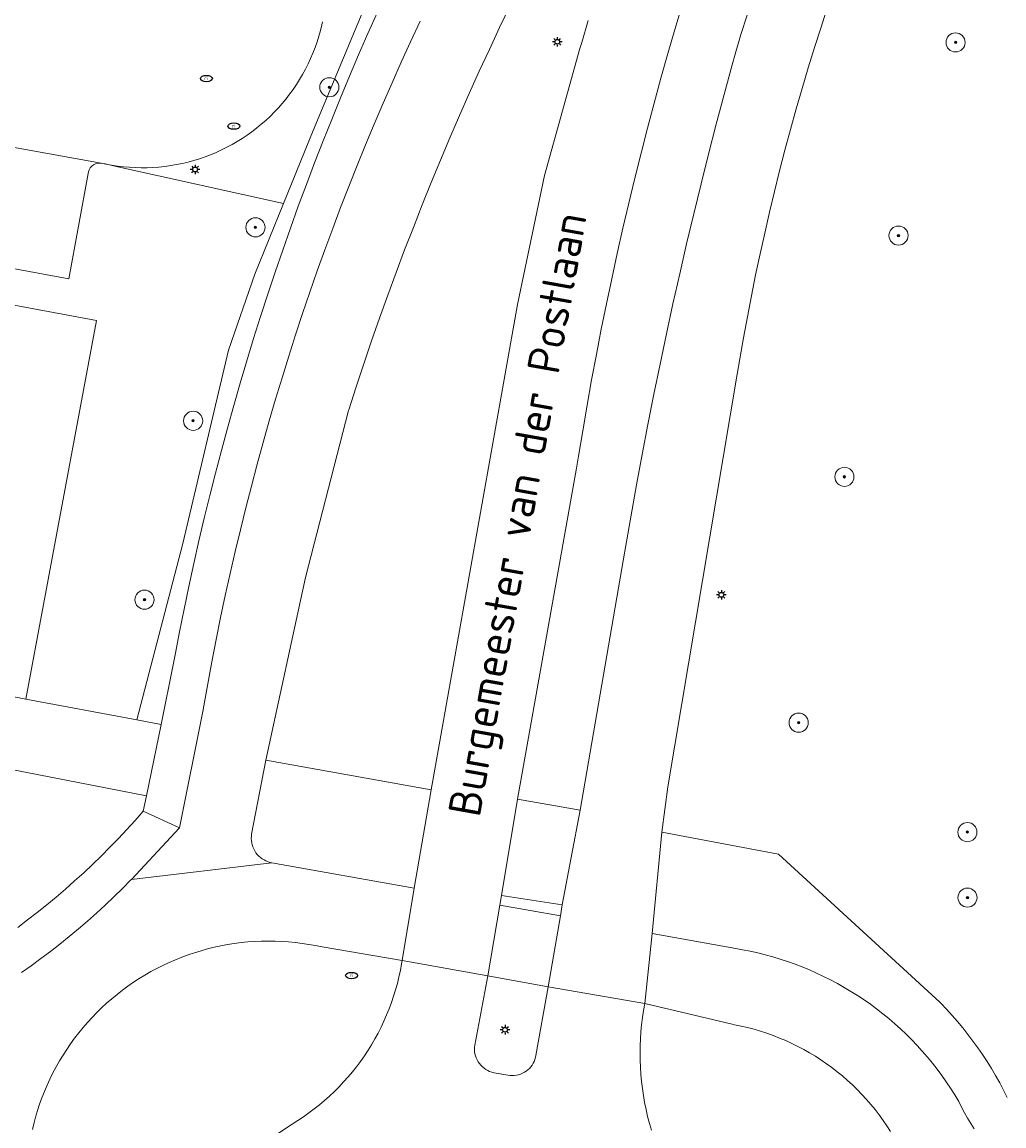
# Model space of a CAD drawing. Header units: metres. Extents: x 152610 to 160096, y 456114 to 462495.
# Tile 346 of 656: x 157775 to 157816, y 459919 to 459965. Entities that reach past the tile are written whole.
import ezdxf
from ezdxf.enums import TextEntityAlignment as Align

# ---------------------------------------------------------------- set-up
doc = ezdxf.new("R2010")
doc.units = ezdxf.units.M
doc.header["$LTSCALE"] = 0.5
doc.layers.get('0').update_dxf_attribs({"linetype": 'CONTINUOUS'})
for name, color, linetype, lineweight in [('B-PV-GR-BEPLANTING_CULTUUR_BODEMBEDEKKER-GV', 251, 'CONTINUOUS', 18), ('B-PV-GR-BOOM-S', 251, 'CONTINUOUS', 25), ('B-PV-GR-HAAG-GV', 251, 'CONTINUOUS', 13), ('B-PV-IE-MEUBILAIR-S', 251, 'CONTINUOUS', 25), ('B-PV-OG-TERREIN_BEGROEID-GV', 251, 'CONTINUOUS', 18), ('B-PV-OG-TOPOGRAFIE-T18', 1, 'CONTINUOUS', 18), ('B-PV-VH-GESLOTENVERHARDING_ASFALT-GV', 251, 'CONTINUOUS', 18), ('B-PV-VH-ONVERHARD_ZAND-GV', 251, 'CONTINUOUS', 18), ('B-PV-VH-OPENVERHARDING_BETONSTRAATSTEEN-GV', 251, 'CONTINUOUS', 18), ('B-PV-VH-OPENVERHARDING_TEGEL-GV', 251, 'CONTINUOUS', 18)]:
    doc.layers.add(name, color=color, linetype=linetype, lineweight=lineweight)
doc.styles.add('NLCS-ISO', font='NLCS-ISO.ttf')
doc.styles.add('NLCS-ISO-M750-T18', font='NLCS-ISO.ttf', dxfattribs={"height": 1.35})

# ---------------------------------------------------------------- blocks, each defined once
blk = doc.blocks.new('SIE-MEUBILAIR_PAAL_LICHTMAST-SO')
for points in [[(-0.62, 0), (-1, 0)], [(-0.71, 0.71), (-0.44, 0.44)], [(0, 1), (0, 0.62)], [(0.44, 0.44), (0.71, 0.71)], [(1, 0), (0.62, 0)], [(-0.71, -0.71), (-0.44, -0.44)], [(0, -0.62), (0, -1)], [(0.44, -0.44), (0.71, -0.71)]]:
    blk.add_lwpolyline(points)
blk.add_circle((0, 0), 0.5)
blk = doc.blocks.new('SIE-MEUBILAIR_PUT_RIOOLPUT-SO')
blk.add_ellipse((0, 0), major_axis=(1.25, 0), ratio=0.54)
at = {"style": 'NLCS-ISO'}
blk.add_text('ri', height=0.75, dxfattribs=at).set_placement((-0.04, 0.07), align=Align.MIDDLE_CENTER)
blk = doc.blocks.new('SGR-BOOM_GBKN-SO')
at = {"linetype": 'ByBlock', "lineweight": 18}
h = blk.add_hatch(color=0, dxfattribs=at)
h.dxf.hatch_style = 1
edge = h.paths.add_edge_path()
edge.add_arc((0, 0), 0.25, 0, 360)
at = {"color": 0, "linetype": 'ByBlock', "lineweight": 18}
for radius in [2, 0.25]:
    blk.add_circle((0, 0), radius, dxfattribs=at)
at = {"color": 0, "linetype": 'ByBlock', "lineweight": 18, "style": 'NLCS-ISO'}
blk.add_attdef('SOORT', (2.5, 0), '', height=1.5, dxfattribs=at)

msp = doc.modelspace()

# ---------------------------------------------------------------- linework, layer by layer
at = {"layer": 'B-PV-GR-BEPLANTING_CULTUUR_BODEMBEDEKKER-GV', "flags": 128}
for points in [[(157787.908, 459965.361), (157787.881, 459965.239), (157787.822, 459964.998), (157787.755, 459964.759), (157787.681, 459964.522), (157787.599, 459964.288), (157787.509, 459964.056), (157787.412, 459963.828), (157787.308, 459963.603), (157787.197, 459963.381), (157787.078, 459963.163), (157786.953, 459962.949), (157786.82, 459962.739), (157786.681, 459962.534), (157786.535, 459962.333), (157786.383, 459962.137), (157786.225, 459961.945), (157786.061, 459961.759), (157785.891, 459961.579), (157785.715, 459961.404), (157785.533, 459961.235), (157785.346, 459961.071), (157785.154, 459960.914), (157784.957, 459960.763), (157784.755, 459960.619), (157784.549, 459960.481), (157784.338, 459960.35), (157784.124, 459960.226), (157783.905, 459960.108), (157783.683, 459959.998), (157783.457, 459959.895), (157783.228, 459959.799), (157782.996, 459959.711), (157782.761, 459959.631), (157782.524, 459959.558), (157782.285, 459959.492), (157782.043, 459959.434), (157781.8, 459959.385), (157781.556, 459959.343), (157781.31, 459959.308), (157781.063, 459959.282), (157780.815, 459959.264), (157780.568, 459959.254), (157780.319, 459959.252), (157780.071, 459959.258), (157779.824, 459959.271), (157779.576, 459959.293), (157779.33, 459959.323), (157778.999, 459959.376), (157778.689, 459959.438), (157778.808, 459959.412), (157779.349, 459959.293), (157786.279, 459957.761), (157787.517, 459960.818), (157791.929, 459971.393)], [(157748.161, 459958.501), (157778.45, 459952.865), (157775.5, 459937.013), (157780.14, 459936.139), (157782.067, 459943.522), (157783.981, 459951.614), (157785.076, 459954.792), (157786.279, 459957.761), (157779.349, 459959.293), (157778.808, 459959.412), (157778.689, 459959.438), (157778.65, 459959.446), (157778.501, 459959.446), (157778.412, 459959.422), (157778.328, 459959.38), (157778.252, 459959.322), (157778.19, 459959.25), (157778.145, 459959.17), (157778.117, 459959.087), (157778.106, 459959.006), (157777.291, 459954.605), (157762.252, 459957.385)], [(157775.161, 459927.455), (157775.569, 459927.763), (157775.973, 459928.077), (157776.372, 459928.397), (157776.766, 459928.724), (157777.154, 459929.057), (157777.537, 459929.395), (157777.915, 459929.74), (157778.288, 459930.091), (157778.655, 459930.447), (157779.016, 459930.809), (157779.372, 459931.177), (157779.722, 459931.55), (157780.065, 459931.928), (157780.404, 459932.313), (157780.538, 459932.96), (157773.172, 459934.404)]]:
    msp.add_lwpolyline(points, dxfattribs=at)
at = {"layer": 'B-PV-GR-HAAG-GV', "flags": 128}
msp.add_lwpolyline([(157791.929, 459971.393), (157787.517, 459960.818), (157786.279, 459957.761), (157785.076, 459954.792), (157783.981, 459951.614), (157782.067, 459943.522), (157780.14, 459936.139), (157781.151, 459935.948), (157781.679, 459938.519), (157781.743, 459938.863), (157781.927, 459939.82), (157782.119, 459940.776), (157782.319, 459941.73), (157782.526, 459942.682), (157782.741, 459943.633), (157782.964, 459944.581), (157783.195, 459945.528), (157783.434, 459946.473), (157783.68, 459947.416), (157783.934, 459948.357), (157784.196, 459949.296), (157784.465, 459950.233), (157784.743, 459951.167), (157785.027, 459952.099), (157785.32, 459953.029), (157785.62, 459953.956), (157785.928, 459954.881), (157786.243, 459955.803), (157786.566, 459956.723), (157786.896, 459957.639), (157787.234, 459958.554), (157787.579, 459959.465), (157787.932, 459960.374), (157788.293, 459961.279), (157788.66, 459962.182), (157789.035, 459963.081), (157789.418, 459963.978), (157789.808, 459964.871), (157790.205, 459965.761)], dxfattribs=at)
at = {"layer": 'B-PV-OG-TERREIN_BEGROEID-GV', "flags": 128}
for points in [[(157795.76, 459966.041), (157795.322, 459965.127), (157794.892, 459964.21), (157794.468, 459963.29), (157794.052, 459962.366), (157793.644, 459961.439), (157793.242, 459960.509), (157792.848, 459959.576), (157792.462, 459958.639), (157792.082, 459957.7), (157791.71, 459956.758), (157791.346, 459955.813), (157790.989, 459954.864), (157790.64, 459953.914), (157790.298, 459952.96), (157789.964, 459952.004), (157789.637, 459951.045), (157789.318, 459950.083), (157789.006, 459949.119), (157788.998, 459949.094), (157787.198, 459942.105), (157785.535, 459934.452), (157792.461, 459933.21), (157796.069, 459953.531), (157797.193, 459958.929), (157798.678, 459964.239), (157798.755, 459964.5), (157799.028, 459965.411)], [(157809.047, 459965.989), (157808.769, 459965.139), (157808.499, 459964.286), (157808.236, 459963.432), (157807.981, 459962.574), (157807.734, 459961.715), (157807.494, 459960.854), (157807.262, 459959.99), (157807.038, 459959.124), (157806.822, 459958.257), (157806.613, 459957.387), (157806.413, 459956.516), (157806.22, 459955.643), (157806.034, 459954.768), (157805.857, 459953.891), (157805.688, 459953.014), (157805.526, 459952.134), (157805.372, 459951.253), (157805.265, 459950.609), (157802.359, 459933.33), (157802.106, 459931.445), (157806.992, 459930.522), (157813.735, 459924.317), (157813.777, 459924.274), (157814.017, 459924.024), (157814.252, 459923.769), (157814.48, 459923.508), (157814.702, 459923.242), (157814.918, 459922.971), (157815.127, 459922.695), (157815.33, 459922.414), (157815.527, 459922.129), (157815.717, 459921.839), (157815.9, 459921.545), (157816.077, 459921.247), (157816.246, 459920.945), (157816.409, 459920.639), (157816.564, 459920.329)], [(157783.768, 459917.323), (157786.64, 459919.221), (157786.877, 459919.368), (157787.11, 459919.522), (157787.338, 459919.683), (157787.562, 459919.85), (157787.78, 459920.024), (157787.994, 459920.203), (157788.202, 459920.389), (157788.405, 459920.581), (157788.603, 459920.778), (157788.794, 459920.981), (157788.98, 459921.19), (157789.16, 459921.403), (157789.333, 459921.622), (157789.5, 459921.845), (157789.661, 459922.074), (157789.815, 459922.306), (157789.963, 459922.543), (157790.103, 459922.785), (157790.237, 459923.03), (157790.363, 459923.279), (157790.482, 459923.531), (157790.594, 459923.787), (157790.699, 459924.045), (157790.796, 459924.307), (157790.886, 459924.572), (157790.968, 459924.838), (157791.042, 459925.107), (157791.109, 459925.378), (157791.168, 459925.651), (157791.218, 459925.926), (157791.242, 459926.07), (157787.899, 459926.632), (157787.62, 459926.691), (157787.34, 459926.742), (157787.058, 459926.785), (157786.776, 459926.82), (157786.492, 459926.848), (157786.208, 459926.867), (157785.923, 459926.878), (157785.638, 459926.882), (157785.353, 459926.877), (157785.069, 459926.864), (157784.784, 459926.844), (157784.501, 459926.815), (157784.218, 459926.778), (157783.937, 459926.734), (157783.657, 459926.682), (157783.378, 459926.621), (157783.102, 459926.553), (157782.827, 459926.478), (157782.555, 459926.394), (157782.285, 459926.303), (157782.017, 459926.205), (157781.753, 459926.098), (157781.492, 459925.985), (157781.233, 459925.864), (157780.979, 459925.736), (157780.728, 459925.601), (157780.481, 459925.459), (157780.238, 459925.31), (157779.999, 459925.155), (157779.765, 459924.993), (157779.536, 459924.824), (157779.311, 459924.649), (157779.091, 459924.467), (157778.877, 459924.28), (157778.668, 459924.086), (157778.464, 459923.887), (157778.266, 459923.682), (157778.074, 459923.472), (157777.888, 459923.256), (157777.707, 459923.035), (157777.534, 459922.809), (157777.366, 459922.579), (157777.206, 459922.344), (157777.051, 459922.104), (157776.904, 459921.86), (157776.764, 459921.612), (157776.63, 459921.361), (157776.504, 459921.105), (157776.385, 459920.846), (157776.273, 459920.584), (157776.168, 459920.319), (157776.072, 459920.051), (157775.982, 459919.781), (157775.9, 459919.508), (157775.826, 459919.233), (157775.768, 459918.99)], [(157811.681, 459918.907), (157811.529, 459919.143), (157811.37, 459919.375), (157811.205, 459919.602), (157811.034, 459919.824), (157810.856, 459920.041), (157810.672, 459920.254), (157810.482, 459920.461), (157810.287, 459920.662), (157810.085, 459920.858), (157809.879, 459921.048), (157809.667, 459921.232), (157809.449, 459921.409), (157809.227, 459921.581), (157809, 459921.746), (157808.768, 459921.905), (157808.532, 459922.057), (157808.292, 459922.202), (157808.048, 459922.34), (157807.799, 459922.472), (157807.547, 459922.596), (157807.292, 459922.713), (157807.034, 459922.822), (157806.772, 459922.924), (157806.508, 459923.019), (157806.241, 459923.106), (157805.972, 459923.186), (157805.7, 459923.258), (157805.427, 459923.322), (157805.152, 459923.378), (157805.053, 459923.396), (157801.396, 459924.263), (157801.344, 459923.97), (157801.299, 459923.675), (157801.263, 459923.38), (157801.234, 459923.083), (157801.214, 459922.786), (157801.201, 459922.489), (157801.197, 459922.191), (157801.2, 459921.893), (157801.212, 459921.596), (157801.231, 459921.298), (157801.258, 459921.002), (157801.294, 459920.706), (157801.337, 459920.411), (157801.388, 459920.118), (157801.447, 459919.826), (157801.514, 459919.536), (157801.589, 459919.248), (157801.671, 459918.962)]]:
    msp.add_lwpolyline(points, dxfattribs=at)
at = {"layer": 'B-PV-VH-GESLOTENVERHARDING_ASFALT-GV', "flags": 128}
for points in [[(157791.997, 459965.384), (157791.598, 459964.531), (157791.206, 459963.674), (157790.821, 459962.814), (157790.444, 459961.95), (157790.074, 459961.084), (157789.711, 459960.214), (157789.356, 459959.341), (157789.008, 459958.466), (157788.668, 459957.587), (157788.335, 459956.706), (157788.01, 459955.821), (157787.692, 459954.935), (157787.381, 459954.045), (157787.079, 459953.153), (157786.784, 459952.258), (157786.496, 459951.361), (157786.216, 459950.461), (157785.944, 459949.559), (157785.679, 459948.655), (157785.422, 459947.748), (157785.173, 459946.839), (157784.931, 459945.929), (157784.698, 459945.016), (157784.472, 459944.101), (157784.253, 459943.185), (157784.043, 459942.266), (157783.84, 459941.346), (157783.646, 459940.424), (157783.459, 459939.501), (157783.279, 459938.576), (157783.108, 459937.649), (157782.945, 459936.721), (157782.906, 459936.494), (157781.922, 459931.616), (157779.92, 459929.463), (157785.783, 459930.16), (157785.716, 459930.175), (157785.629, 459930.201), (157785.544, 459930.235), (157785.462, 459930.276), (157785.385, 459930.324), (157785.312, 459930.379), (157785.244, 459930.44), (157785.181, 459930.506), (157785.125, 459930.578), (157785.075, 459930.655), (157785.032, 459930.736), (157784.996, 459930.819), (157784.968, 459930.906), (157784.947, 459930.995), (157784.934, 459931.086), (157784.93, 459931.177), (157784.933, 459931.268), (157784.944, 459931.359), (157785.535, 459934.452), (157787.198, 459942.105), (157788.998, 459949.094), (157789.006, 459949.119), (157789.318, 459950.083), (157789.637, 459951.045), (157789.964, 459952.004), (157790.298, 459952.96), (157790.64, 459953.914), (157790.989, 459954.864), (157791.346, 459955.813), (157791.71, 459956.758), (157792.082, 459957.7), (157792.462, 459958.639), (157792.848, 459959.576), (157793.242, 459960.509), (157793.644, 459961.439), (157794.052, 459962.366), (157794.468, 459963.29), (157794.892, 459964.21), (157795.322, 459965.127), (157795.76, 459966.041)], [(157799.028, 459965.411), (157798.755, 459964.5), (157798.678, 459964.239), (157797.193, 459958.929), (157796.069, 459953.531), (157792.461, 459933.21), (157791.746, 459929.092), (157791.242, 459926.07), (157794.829, 459925.428), (157795.329, 459928.381), (157795.396, 459928.794), (157796.074, 459932.818), (157798.54, 459946.671), (157798.621, 459947.18), (157798.796, 459948.245), (157798.979, 459949.31), (157799.169, 459950.373), (157799.368, 459951.434), (157799.574, 459952.494), (157799.789, 459953.552), (157800.011, 459954.609), (157800.241, 459955.664), (157800.479, 459956.718), (157800.724, 459957.769), (157800.977, 459958.819), (157801.238, 459959.867), (157801.507, 459960.913), (157801.784, 459961.957), (157802.068, 459962.999), (157802.36, 459964.038), (157802.66, 459965.076), (157802.968, 459966.111)], [(157805.673, 459965.646), (157805.421, 459964.829), (157805.177, 459964.009), (157805.047, 459963.563), (157804.711, 459962.319), (157804.382, 459961.073), (157804.061, 459959.825), (157803.748, 459958.575), (157803.443, 459957.323), (157803.146, 459956.069), (157802.856, 459954.813), (157802.574, 459953.556), (157802.3, 459952.297), (157802.034, 459951.036), (157801.775, 459949.773), (157801.525, 459948.509), (157801.282, 459947.244), (157801.047, 459945.977), (157800.82, 459944.708), (157800.601, 459943.438), (157800.507, 459942.88), (157798.69, 459932.358), (157797.937, 459928.394), (157797.862, 459927.93), (157797.353, 459924.969), (157801.396, 459924.263), (157801.703, 459927.196), (157802.106, 459931.445), (157802.359, 459933.33), (157805.265, 459950.609), (157805.372, 459951.253), (157805.526, 459952.134), (157805.688, 459953.014), (157805.857, 459953.891), (157806.034, 459954.768), (157806.22, 459955.643), (157806.413, 459956.516), (157806.613, 459957.387), (157806.822, 459958.257), (157807.038, 459959.124), (157807.262, 459959.99), (157807.494, 459960.854), (157807.734, 459961.715), (157807.981, 459962.574), (157808.236, 459963.432), (157808.499, 459964.286), (157808.769, 459965.139), (157809.047, 459965.989)], [(157775.768, 459918.99), (157775.826, 459919.233), (157775.9, 459919.508), (157775.982, 459919.781), (157776.072, 459920.051), (157776.168, 459920.319), (157776.273, 459920.584), (157776.385, 459920.846), (157776.504, 459921.105), (157776.63, 459921.361), (157776.764, 459921.612), (157776.904, 459921.86), (157777.051, 459922.104), (157777.206, 459922.344), (157777.366, 459922.579), (157777.534, 459922.809), (157777.707, 459923.035), (157777.888, 459923.256), (157778.074, 459923.472), (157778.266, 459923.682), (157778.464, 459923.887), (157778.668, 459924.086), (157778.877, 459924.28), (157779.091, 459924.467), (157779.311, 459924.649), (157779.536, 459924.824), (157779.765, 459924.993), (157779.999, 459925.155), (157780.238, 459925.31), (157780.481, 459925.459), (157780.728, 459925.601), (157780.979, 459925.736), (157781.233, 459925.864), (157781.492, 459925.985), (157781.753, 459926.098), (157782.017, 459926.205), (157782.285, 459926.303), (157782.555, 459926.394), (157782.827, 459926.478), (157783.102, 459926.553), (157783.378, 459926.621), (157783.657, 459926.682), (157783.937, 459926.734), (157784.218, 459926.778), (157784.501, 459926.815), (157784.784, 459926.844), (157785.069, 459926.864), (157785.353, 459926.877), (157785.638, 459926.882), (157785.923, 459926.878), (157786.208, 459926.867), (157786.492, 459926.848), (157786.776, 459926.82), (157787.058, 459926.785), (157787.34, 459926.742), (157787.62, 459926.691), (157787.899, 459926.632), (157791.242, 459926.07), (157791.746, 459929.092), (157785.783, 459930.16), (157779.92, 459929.463), (157779.895, 459929.437), (157779.542, 459929.082), (157779.184, 459928.731), (157778.82, 459928.387), (157778.45, 459928.048), (157778.075, 459927.715), (157777.695, 459927.389), (157777.31, 459927.068), (157776.92, 459926.754), (157776.524, 459926.446), (157776.124, 459926.144), (157775.719, 459925.849), (157775.31, 459925.56)], [(157815.176, 459919.016), (157815.034, 459919.237), (157814.899, 459919.462), (157814.771, 459919.692), (157814.65, 459919.924), (157814.536, 459920.161), (157814.368, 459920.44), (157814.193, 459920.716), (157814.012, 459920.986), (157813.824, 459921.253), (157813.629, 459921.514), (157813.428, 459921.771), (157813.221, 459922.023), (157813.008, 459922.269), (157812.789, 459922.51), (157812.564, 459922.746), (157812.333, 459922.977), (157812.097, 459923.201), (157811.855, 459923.42), (157811.608, 459923.632), (157811.355, 459923.839), (157811.098, 459924.039), (157810.836, 459924.233), (157810.569, 459924.42), (157810.298, 459924.601), (157810.022, 459924.775), (157809.742, 459924.942), (157809.459, 459925.103), (157809.171, 459925.256), (157808.88, 459925.402), (157808.585, 459925.541), (157808.287, 459925.673), (157807.985, 459925.797), (157807.681, 459925.914), (157807.374, 459926.024), (157807.064, 459926.126), (157806.752, 459926.22), (157806.438, 459926.306), (157806.122, 459926.385), (157805.804, 459926.456), (157805.484, 459926.519), (157805.204, 459926.568), (157801.703, 459927.196), (157801.396, 459924.263), (157805.053, 459923.396), (157805.152, 459923.378), (157805.427, 459923.322), (157805.7, 459923.258), (157805.972, 459923.186), (157806.241, 459923.106), (157806.508, 459923.019), (157806.772, 459922.924), (157807.034, 459922.822), (157807.292, 459922.713), (157807.547, 459922.596), (157807.799, 459922.472), (157808.048, 459922.34), (157808.292, 459922.202), (157808.532, 459922.057), (157808.768, 459921.905), (157809, 459921.746), (157809.227, 459921.581), (157809.449, 459921.409), (157809.667, 459921.232), (157809.879, 459921.048), (157810.085, 459920.858), (157810.287, 459920.662), (157810.482, 459920.461), (157810.672, 459920.254), (157810.856, 459920.041), (157811.034, 459919.824), (157811.205, 459919.602), (157811.37, 459919.375), (157811.529, 459919.143), (157811.681, 459918.907)], [(157801.671, 459918.962), (157801.589, 459919.248), (157801.514, 459919.536), (157801.447, 459919.826), (157801.388, 459920.118), (157801.337, 459920.411), (157801.294, 459920.706), (157801.258, 459921.002), (157801.231, 459921.298), (157801.212, 459921.596), (157801.2, 459921.893), (157801.197, 459922.191), (157801.201, 459922.489), (157801.214, 459922.786), (157801.234, 459923.083), (157801.263, 459923.38), (157801.299, 459923.675), (157801.344, 459923.97), (157801.396, 459924.263), (157797.353, 459924.969), (157796.83, 459922.087), (157796.816, 459922.014), (157796.792, 459921.928), (157796.761, 459921.845), (157796.722, 459921.765), (157796.676, 459921.689), (157796.623, 459921.617), (157796.565, 459921.551), (157796.5, 459921.49), (157796.43, 459921.435), (157796.356, 459921.386), (157796.278, 459921.345), (157796.196, 459921.31), (157796.111, 459921.284), (157796.024, 459921.264), (157795.936, 459921.253), (157795.848, 459921.25), (157795.759, 459921.254), (157795.671, 459921.267), (157795.099, 459921.358), (157795.077, 459921.363), (157794.989, 459921.387), (157794.904, 459921.418), (157794.821, 459921.457), (157794.742, 459921.504), (157794.668, 459921.556), (157794.598, 459921.616), (157794.534, 459921.681), (157794.476, 459921.751), (157794.425, 459921.826), (157794.38, 459921.906), (157794.342, 459921.989), (157794.312, 459922.075), (157794.289, 459922.163), (157794.274, 459922.253), (157794.267, 459922.344), (157794.268, 459922.435), (157794.277, 459922.526), (157794.829, 459925.428), (157791.242, 459926.07), (157791.218, 459925.926), (157791.168, 459925.651), (157791.109, 459925.378), (157791.042, 459925.107), (157790.968, 459924.838), (157790.886, 459924.572), (157790.796, 459924.307), (157790.699, 459924.045), (157790.594, 459923.787), (157790.482, 459923.531), (157790.363, 459923.279), (157790.237, 459923.03), (157790.103, 459922.785), (157789.963, 459922.543), (157789.815, 459922.306), (157789.661, 459922.074), (157789.5, 459921.845), (157789.333, 459921.622), (157789.16, 459921.403), (157788.98, 459921.19), (157788.794, 459920.981), (157788.603, 459920.778), (157788.405, 459920.581), (157788.202, 459920.389), (157787.994, 459920.203), (157787.78, 459920.024), (157787.562, 459919.85), (157787.338, 459919.683), (157787.11, 459919.522), (157786.877, 459919.368), (157786.64, 459919.221), (157783.768, 459917.323)]]:
    msp.add_lwpolyline(points, dxfattribs=at)
msp.add_lwpolyline([(157797.862, 459927.93), (157795.329, 459928.381), (157794.829, 459925.428), (157797.353, 459924.969)], close=True, dxfattribs=at)
at = {"layer": 'B-PV-VH-ONVERHARD_ZAND-GV', "flags": 128}
msp.add_lwpolyline([(157791.929, 459971.393), (157787.517, 459960.818), (157786.279, 459957.761), (157785.076, 459954.792), (157783.981, 459951.614), (157782.067, 459943.522), (157780.14, 459936.139), (157781.151, 459935.948), (157781.679, 459938.519), (157781.743, 459938.863), (157781.927, 459939.82), (157782.119, 459940.776), (157782.319, 459941.73), (157782.526, 459942.682), (157782.741, 459943.633), (157782.964, 459944.581), (157783.195, 459945.528), (157783.434, 459946.473), (157783.68, 459947.416), (157783.934, 459948.357), (157784.196, 459949.296), (157784.465, 459950.233), (157784.743, 459951.167), (157785.027, 459952.099), (157785.32, 459953.029), (157785.62, 459953.956), (157785.928, 459954.881), (157786.243, 459955.803), (157786.566, 459956.723), (157786.896, 459957.639), (157787.234, 459958.554), (157787.579, 459959.465), (157787.932, 459960.374), (157788.293, 459961.279), (157788.66, 459962.182), (157789.035, 459963.081), (157789.418, 459963.978), (157789.808, 459964.871), (157790.205, 459965.761)], dxfattribs=at)
at = {"layer": 'B-PV-VH-OPENVERHARDING_BETONSTRAATSTEEN-GV', "flags": 128}
for points in [[(157802.968, 459966.111), (157802.66, 459965.076), (157802.36, 459964.038), (157802.068, 459962.999), (157801.784, 459961.957), (157801.507, 459960.913), (157801.238, 459959.867), (157800.977, 459958.819), (157800.724, 459957.769), (157800.479, 459956.718), (157800.241, 459955.664), (157800.011, 459954.609), (157799.789, 459953.552), (157799.574, 459952.494), (157799.368, 459951.434), (157799.169, 459950.373), (157798.979, 459949.31), (157798.796, 459948.245), (157798.621, 459947.18), (157798.54, 459946.671), (157796.074, 459932.818), (157798.69, 459932.358), (157800.507, 459942.88), (157800.601, 459943.438), (157800.82, 459944.708), (157801.047, 459945.977), (157801.282, 459947.244), (157801.525, 459948.509), (157801.775, 459949.773), (157802.034, 459951.036), (157802.3, 459952.297), (157802.574, 459953.556), (157802.856, 459954.813), (157803.146, 459956.069), (157803.443, 459957.323), (157803.748, 459958.575), (157804.061, 459959.825), (157804.382, 459961.073), (157804.711, 459962.319), (157805.047, 459963.563), (157805.177, 459964.009), (157805.421, 459964.829), (157805.673, 459965.646)], [(157771.687, 459960.705), (157778.65, 459959.446), (157778.689, 459959.438), (157778.999, 459959.376), (157779.33, 459959.323), (157779.576, 459959.293), (157779.824, 459959.271), (157780.071, 459959.258), (157780.319, 459959.252), (157780.568, 459959.254), (157780.815, 459959.264), (157781.063, 459959.282), (157781.31, 459959.308), (157781.556, 459959.343), (157781.8, 459959.385), (157782.043, 459959.434), (157782.285, 459959.492), (157782.524, 459959.558), (157782.761, 459959.631), (157782.996, 459959.711), (157783.228, 459959.799), (157783.457, 459959.895), (157783.683, 459959.998), (157783.905, 459960.108), (157784.124, 459960.226), (157784.338, 459960.35), (157784.549, 459960.481), (157784.755, 459960.619), (157784.957, 459960.763), (157785.154, 459960.914), (157785.346, 459961.071), (157785.533, 459961.235), (157785.715, 459961.404), (157785.891, 459961.579), (157786.061, 459961.759), (157786.225, 459961.945), (157786.383, 459962.137), (157786.535, 459962.333), (157786.681, 459962.534), (157786.82, 459962.739), (157786.953, 459962.949), (157787.078, 459963.163), (157787.197, 459963.381), (157787.308, 459963.603), (157787.412, 459963.828), (157787.509, 459964.056), (157787.599, 459964.288), (157787.681, 459964.522), (157787.755, 459964.759), (157787.822, 459964.998), (157787.881, 459965.239), (157787.908, 459965.361)], [(157762.252, 459957.385), (157777.291, 459954.605), (157778.106, 459959.006), (157778.117, 459959.087), (157778.145, 459959.17), (157778.19, 459959.25), (157778.252, 459959.322), (157778.328, 459959.38), (157778.412, 459959.422), (157778.501, 459959.446), (157778.65, 459959.446), (157771.687, 459960.705)]]:
    msp.add_lwpolyline(points, dxfattribs=at)
for points in [[(157797.937, 459928.394), (157795.396, 459928.794), (157795.329, 459928.381), (157797.862, 459927.93)], [(157797.353, 459924.969), (157794.829, 459925.428), (157794.277, 459922.526), (157794.268, 459922.435), (157794.267, 459922.344), (157794.274, 459922.253), (157794.289, 459922.163), (157794.312, 459922.075), (157794.342, 459921.989), (157794.38, 459921.906), (157794.425, 459921.826), (157794.476, 459921.751), (157794.534, 459921.681), (157794.598, 459921.616), (157794.668, 459921.556), (157794.742, 459921.504), (157794.821, 459921.457), (157794.904, 459921.418), (157794.989, 459921.387), (157795.077, 459921.363), (157795.099, 459921.358), (157795.671, 459921.267), (157795.759, 459921.254), (157795.848, 459921.25), (157795.936, 459921.253), (157796.024, 459921.264), (157796.111, 459921.284), (157796.196, 459921.31), (157796.278, 459921.345), (157796.356, 459921.386), (157796.43, 459921.435), (157796.5, 459921.49), (157796.565, 459921.551), (157796.623, 459921.617), (157796.676, 459921.689), (157796.722, 459921.765), (157796.761, 459921.845), (157796.792, 459921.928), (157796.816, 459922.014), (157796.83, 459922.087)]]:
    msp.add_lwpolyline(points, close=True, dxfattribs=at)
at = {"layer": 'B-PV-VH-OPENVERHARDING_TEGEL-GV', "flags": 128}
for points in [[(157790.205, 459965.761), (157789.808, 459964.871), (157789.418, 459963.978), (157789.035, 459963.081), (157788.66, 459962.182), (157788.293, 459961.279), (157787.932, 459960.374), (157787.579, 459959.465), (157787.234, 459958.554), (157786.896, 459957.639), (157786.566, 459956.723), (157786.243, 459955.803), (157785.928, 459954.881), (157785.62, 459953.956), (157785.32, 459953.029), (157785.027, 459952.099), (157784.743, 459951.167), (157784.465, 459950.233), (157784.196, 459949.296), (157783.934, 459948.357), (157783.68, 459947.416), (157783.434, 459946.473), (157783.195, 459945.528), (157782.964, 459944.581), (157782.741, 459943.633), (157782.526, 459942.682), (157782.319, 459941.73), (157782.119, 459940.776), (157781.927, 459939.82), (157781.743, 459938.863), (157781.679, 459938.519), (157781.151, 459935.948), (157780.538, 459932.96), (157780.404, 459932.313), (157781.922, 459931.616), (157782.906, 459936.494), (157782.945, 459936.721), (157783.108, 459937.649), (157783.279, 459938.576), (157783.459, 459939.501), (157783.646, 459940.424), (157783.84, 459941.346), (157784.043, 459942.266), (157784.253, 459943.185), (157784.472, 459944.101), (157784.698, 459945.016), (157784.931, 459945.929), (157785.173, 459946.839), (157785.422, 459947.748), (157785.679, 459948.655), (157785.944, 459949.559), (157786.216, 459950.461), (157786.496, 459951.361), (157786.784, 459952.258), (157787.079, 459953.153), (157787.381, 459954.045), (157787.692, 459954.935), (157788.01, 459955.821), (157788.335, 459956.706), (157788.668, 459957.587), (157789.008, 459958.466), (157789.356, 459959.341), (157789.711, 459960.214), (157790.074, 459961.084), (157790.444, 459961.95), (157790.821, 459962.814), (157791.206, 459963.674), (157791.598, 459964.531), (157791.997, 459965.384)], [(157775.31, 459925.56), (157775.719, 459925.849), (157776.124, 459926.144), (157776.524, 459926.446), (157776.92, 459926.754), (157777.31, 459927.068), (157777.695, 459927.389), (157778.075, 459927.715), (157778.45, 459928.048), (157778.82, 459928.387), (157779.184, 459928.731), (157779.542, 459929.082), (157779.895, 459929.437), (157779.92, 459929.463), (157781.922, 459931.616), (157780.404, 459932.313), (157780.065, 459931.928), (157779.722, 459931.55), (157779.372, 459931.177), (157779.016, 459930.809), (157778.655, 459930.447), (157778.288, 459930.091), (157777.915, 459929.74), (157777.537, 459929.395), (157777.154, 459929.057), (157776.766, 459928.724), (157776.372, 459928.397), (157775.973, 459928.077), (157775.569, 459927.763), (157775.161, 459927.455)], [(157816.564, 459920.329), (157816.409, 459920.639), (157816.246, 459920.945), (157816.077, 459921.247), (157815.9, 459921.545), (157815.717, 459921.839), (157815.527, 459922.129), (157815.33, 459922.414), (157815.127, 459922.695), (157814.918, 459922.971), (157814.702, 459923.242), (157814.48, 459923.508), (157814.252, 459923.769), (157814.017, 459924.024), (157813.777, 459924.274), (157813.735, 459924.317), (157806.992, 459930.522), (157802.106, 459931.445), (157801.703, 459927.196), (157805.204, 459926.568), (157805.484, 459926.519), (157805.804, 459926.456), (157806.122, 459926.385), (157806.438, 459926.306), (157806.752, 459926.22), (157807.064, 459926.126), (157807.374, 459926.024), (157807.681, 459925.914), (157807.985, 459925.797), (157808.287, 459925.673), (157808.585, 459925.541), (157808.88, 459925.402), (157809.171, 459925.256), (157809.459, 459925.103), (157809.742, 459924.942), (157810.022, 459924.775), (157810.298, 459924.601), (157810.569, 459924.42), (157810.836, 459924.233), (157811.098, 459924.039), (157811.355, 459923.839), (157811.608, 459923.632), (157811.855, 459923.42), (157812.097, 459923.201), (157812.333, 459922.977), (157812.564, 459922.746), (157812.789, 459922.51), (157813.008, 459922.269), (157813.221, 459922.023), (157813.428, 459921.771), (157813.629, 459921.514), (157813.824, 459921.253), (157814.012, 459920.986), (157814.193, 459920.716), (157814.368, 459920.44), (157814.536, 459920.161), (157814.65, 459919.924), (157814.771, 459919.692), (157814.899, 459919.462), (157815.034, 459919.237), (157815.176, 459919.016)]]:
    msp.add_lwpolyline(points, dxfattribs=at)
for points in [[(157775.5, 459937.013), (157773.844, 459937.325), (157773.172, 459934.404), (157780.538, 459932.96), (157781.151, 459935.948), (157780.14, 459936.139)], [(157792.461, 459933.21), (157785.535, 459934.452), (157784.944, 459931.359), (157784.933, 459931.268), (157784.93, 459931.177), (157784.934, 459931.086), (157784.947, 459930.995), (157784.968, 459930.906), (157784.996, 459930.819), (157785.032, 459930.736), (157785.075, 459930.655), (157785.125, 459930.578), (157785.181, 459930.506), (157785.244, 459930.44), (157785.312, 459930.379), (157785.385, 459930.324), (157785.462, 459930.276), (157785.544, 459930.235), (157785.629, 459930.201), (157785.716, 459930.175), (157785.783, 459930.16), (157791.746, 459929.092)], [(157798.69, 459932.358), (157796.074, 459932.818), (157795.396, 459928.794), (157797.937, 459928.394)]]:
    msp.add_lwpolyline(points, close=True, dxfattribs=at)

# ---------------------------------------------------------------- block references
at = {"layer": 'B-PV-GR-BOOM-S', "xscale": 0.2, "yscale": 0.2, "zscale": 0.2}
for p in [(157814.4, 459964.5), (157788.196, 459962.624), (157785.103, 459956.758), (157812.013, 459956.414), (157782.495, 459948.66), (157809.749, 459946.315), (157780.461, 459941.171), (157807.834, 459936.023), (157814.896, 459931.441), (157814.9, 459928.7)]:
    msp.add_blockref('SGR-BOOM_GBKN-SO', p, dxfattribs=at)
at = {"layer": 'B-PV-IE-MEUBILAIR-S', "xscale": 0.2, "yscale": 0.2, "zscale": 0.2}
for name, p in [('SIE-MEUBILAIR_PAAL_LICHTMAST-SO', (157797.733, 459964.526)), ('SIE-MEUBILAIR_PUT_RIOOLPUT-SO', (157783.05, 459962.985)), ('SIE-MEUBILAIR_PUT_RIOOLPUT-SO', (157784.201, 459960.998)), ('SIE-MEUBILAIR_PAAL_LICHTMAST-SO', (157782.577, 459959.18)), ('SIE-MEUBILAIR_PAAL_LICHTMAST-SO', (157804.599, 459941.375)), ('SIE-MEUBILAIR_PUT_RIOOLPUT-SO', (157789.125, 459925.436)), ('SIE-MEUBILAIR_PAAL_LICHTMAST-SO', (157795.547, 459923.167))]:
    msp.add_blockref(name, p, dxfattribs=at)

# ---------------------------------------------------------------- texts
at = {"layer": 'B-PV-OG-TOPOGRAFIE-T18', "style": 'NLCS-ISO-M750-T18'}
msp.add_text('Burgemeester van der Postlaan', height=1.35, rotation=79.9, dxfattribs=at).set_placement((157796.263, 459944.71), align=Align.MIDDLE)

doc.saveas('drawing.dxf')
